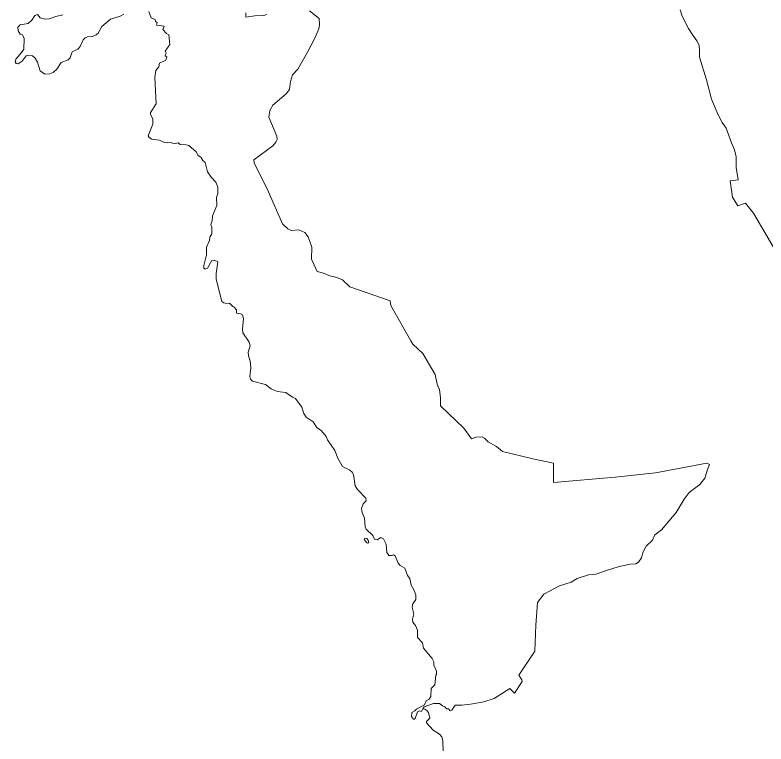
# Model space of a CAD drawing. Extents: x 369010 to 735936, y 6377141 to 6616555.
# Drawn here: x 481094 to 484478, y 6473795 to 6477079 of the extents above; entities that cross this region are included whole.
import ezdxf

# ---------------------------------------------------------------- set-up
doc = ezdxf.new("R2010")
doc.units = 0
doc.header["$LTSCALE"] = 40
doc.layers.add('3', color=7, linetype='Continuous', lineweight=13)

msp = doc.modelspace()

# ---------------------------------------------------------------- linework, layer by layer
at = {"layer": '3'}
for points in [[(481308.81, 6477079.58), (481276.86, 6477072.3), (481247.57, 6477061.05), (481229.36, 6477059.39), (481207.52, 6477065.18), (481194.28, 6477081.4), (481182.86, 6477076.27), (481168.79, 6477055.42), (481153.23, 6477041.02), (481116.16, 6477033.9), (481106.39, 6477024.14), (481107.72, 6477006.6), (481116.16, 6476992.2), (481127.91, 6476988.72), (481134.36, 6476972.34), (481133.37, 6476925.17), (481124.6, 6476910.94), (481096.96, 6476879.65), (481093.65, 6476867.9), (481098.29, 6476859.79), (481108.05, 6476858.47), (481126.26, 6476870.22), (481144.13, 6476894.38), (481156.54, 6476897.53), (481172.1, 6476894.05), (481184.51, 6476884.95), (481194.94, 6476866.91), (481207.02, 6476827.02), (481228.7, 6476812.29), (481249.89, 6476813.95), (481266.11, 6476820.4), (481281.83, 6476834.8), (481301.03, 6476864.43), (481332.64, 6476876.68), (481342.24, 6476886.44), (481351.51, 6476912.26), (481377.49, 6476925.5), (481387.92, 6476936.26), (481400.16, 6476966.21), (481409.1, 6476975.32), (481421.02, 6476980.28), (481442.2, 6476982.43), (481459.75, 6476989.72), (481468.19, 6476996.83), (481485.23, 6477026.79), (481523.96, 6477060.55), (481566.83, 6477072.96), (481584.04, 6477081.74)], [(481696.25, 6477093.82), (481706.84, 6477065.85), (481725.71, 6477057.74), (481727.03, 6477048.97), (481734.15, 6477044.99), (481731.83, 6477032.91), (481765.43, 6477028.44), (481759.8, 6477013.38), (481777.02, 6476995.84), (481787.44, 6476989.72), (481791.25, 6476945.36), (481770.73, 6476915.73), (481774.7, 6476907.29), (481770.07, 6476894.22), (481778.18, 6476889.75), (481773.04, 6476875.68), (481745.07, 6476861.78), (481741.27, 6476845.89), (481727.53, 6476828.18), (481723.72, 6476796.74), (481730.34, 6476678.9), (481704.53, 6476639.18), (481703.53, 6476631.9), (481714.62, 6476609.22), (481714.95, 6476586.71), (481693.6, 6476533.92), (481697.58, 6476526.47), (481710.82, 6476520.01), (481745.07, 6476515.05), (481764.27, 6476505.95), (481781.98, 6476503.46), (481797.21, 6476504.95), (481809.29, 6476498.17), (481828.82, 6476502.14), (481838.58, 6476495.52), (481864.57, 6476494.53), (481877.48, 6476490.72), (481910.08, 6476462.09), (481918.52, 6476446.37), (481930.77, 6476438.26), (481940.2, 6476423.36)], [(482134.01, 6477088.02), (482134.01, 6477069.49), (482174.23, 6477074.95), (482215.44, 6477076.11), (482228.51, 6477081.4)], [(482228.51, 6477081.4), (482215.44, 6477076.11), (482174.23, 6477074.95), (482134.01, 6477069.49), (482134.01, 6477088.02)], [(482931.41, 6475553.47), (482886.89, 6475595.84), (482877.12, 6475611.07), (482787.09, 6475770.12), (482784.94, 6475790.8), (482602.05, 6475853.7), (482569.45, 6475885.14), (482543.3, 6475896.06), (482512.19, 6475903.51), (482484.05, 6475915.43), (482455.75, 6475923.04), (482429.76, 6475978.49), (482431.92, 6476032.77), (482414.54, 6476080.11), (482400.47, 6476099.63), (482372.17, 6476111.55), (482338.57, 6476107.25), (482323.35, 6476115.85), (482299.51, 6476137.7), (482234.64, 6476284.83), (482171.74, 6476412.93), (482169.59, 6476427), (482256.32, 6476488.9), (482268.4, 6476505.12), (482275.85, 6476518.19), (482273.69, 6476533.42), (482237.95, 6476618.66), (482242.41, 6476647.95), (482255.32, 6476671.95), (482316.23, 6476723.92), (482330.3, 6476743.45), (482334.6, 6476779.36), (482344.36, 6476808.65), (482367.87, 6476834.14), (482411.39, 6476911.27), (482444.99, 6476974.16), (482462.37, 6477016.53), (482465.68, 6477036.06), (482464.52, 6477063.2), (482421.16, 6477097.95)], [(482421.16, 6477097.95), (482464.52, 6477063.2), (482465.68, 6477036.06), (482462.37, 6477016.53), (482444.99, 6476974.16), (482411.39, 6476911.27), (482367.87, 6476834.14), (482344.36, 6476808.65), (482334.6, 6476779.36), (482330.3, 6476743.45)], [(484617.73, 6475852.7), (484422.27, 6476186.03), (484385.19, 6476231.04), (484351.6, 6476219.79), (484327.43, 6476258.35), (484316.18, 6476332.33), (484353.09, 6476335.48), (484343.49, 6476391.75), (484343.49, 6476439.58), (484335.54, 6476471.69), (484322.63, 6476502.31), (484298.47, 6476568.18), (484280.93, 6476593.83), (484263.22, 6476629.25), (484232.93, 6476699.42), (484210.42, 6476786.15), (484178.31, 6476889.09), (484178.31, 6476917.89), (484176.82, 6476942.05), (484167.06, 6476962.9), (484147.86, 6476988.56), (484128.83, 6477017.19), (484100.03, 6477073.29), (484091.92, 6477102.26)], [(484091.92, 6477102.26), (484100.03, 6477073.29), (484128.83, 6477017.19), (484147.86, 6476988.56), (484167.06, 6476962.9), (484176.82, 6476942.05), (484178.31, 6476917.89), (484178.31, 6476889.09), (484210.42, 6476786.15), (484232.93, 6476699.42), (484263.22, 6476629.25), (484280.93, 6476593.83), (484298.47, 6476568.18), (484322.63, 6476502.31), (484335.54, 6476471.69), (484343.49, 6476439.58), (484343.49, 6476391.75), (484353.09, 6476335.48), (484316.18, 6476332.33), (484327.43, 6476258.35), (484351.6, 6476219.79), (484385.19, 6476231.04), (484422.27, 6476186.03), (484617.73, 6475852.7)], [(482330.3, 6476743.45), (482316.23, 6476723.92), (482255.32, 6476671.95), (482242.41, 6476647.95), (482237.95, 6476618.66), (482273.69, 6476533.42), (482275.85, 6476518.19), (482268.4, 6476505.12), (482256.32, 6476488.9), (482169.59, 6476427), (482171.74, 6476412.93), (482234.64, 6476284.83), (482299.51, 6476137.7), (482323.35, 6476115.85), (482338.57, 6476107.25), (482372.17, 6476111.55), (482400.47, 6476099.63), (482414.54, 6476080.11), (482431.92, 6476032.77), (482429.76, 6475978.49), (482455.75, 6475923.04), (482484.05, 6475915.43), (482512.19, 6475903.51), (482543.3, 6475896.06), (482569.45, 6475885.14), (482602.05, 6475853.7), (482784.94, 6475790.8), (482787.09, 6475770.12), (482877.12, 6475611.07), (482886.89, 6475595.84), (482931.41, 6475553.47), (482986.69, 6475459.13), (482996.45, 6475415.61), (483007.37, 6475390.62), (483011.68, 6475356.03), (483010.52, 6475317.96), (483115.94, 6475218.16), (483151.69, 6475169.34), (483171.22, 6475176.78), (483198.37, 6475179.1), (483209.29, 6475172.48), (483226.67, 6475156.26), (483264.24, 6475135.08), (483290.22, 6475112.4), (483427.59, 6475078.81), (483519.94, 6475059.28), (483519.94, 6474996.38), (483520.93, 6474973.55), (483797.82, 6474997.38), (483980.7, 6475015.91), (484210.92, 6475059.28), (484222.84, 6475053.81), (484214.06, 6475032.13), (484202.15, 6474991.92), (484179.31, 6474963.78), (484132.64, 6474927.87), (484108.8, 6474898.57), (484073.05, 6474837.83), (484007.18, 6474759.05), (483977.89, 6474737.37), (483967.13, 6474713.37), (483937.84, 6474686.4), (483924.76, 6474660.25), (483917.15, 6474633.1), (483904.07, 6474614.73), (483892.16, 6474605.96), (483867.17, 6474604.97), (483816.19, 6474595.2), (483755.45, 6474575.67), (483711.26, 6474560.45), (483677.66, 6474557.14), (483627.68, 6474539.76), (483599.38, 6474524.53), (483547.25, 6474507.16), (483476.74, 6474469.25), (483447.95, 6474431.69), (483440.33, 6474329.73), (483437.02, 6474213.55), (483364.53, 6474105.31), (483377.61, 6474083.46), (483378.6, 6474076.02), (483345, 6474023.88), (483323.32, 6474045.56), (483252.65, 6473999.89), (483207.14, 6473984.82), (483146.23, 6473973.9), (483109.32, 6473969.6), (483076.89, 6473969.6), (483061.66, 6473946.76), (483055.04, 6473944.61), (483047.59, 6473953.21), (483037.83, 6473953.21), (483031.21, 6473962.98), (483020.45, 6473966.29), (483007.37, 6473977.21), (482980.23, 6473977.21), (482937.86, 6473961.98), (482931.41, 6473952.72), (482940.01, 6473952.39), (482950.27, 6473946.59)], [(481940.2, 6476423.36), (481950.63, 6476413.93), (481961.88, 6476372.55), (481977.77, 6476348.72), (481999.29, 6476325.38), (482008.39, 6476303.2), (482007.9, 6476272.59), (482001.44, 6476258.35), (482003.76, 6476219.96), (481983.73, 6476173.45), (481982.41, 6476151.6), (481976.61, 6476135.55), (481980.75, 6476123.3), (481980.42, 6476092.35), (481972.31, 6476078.28), (481970.16, 6476063.06), (481956.92, 6476033.1), (481956.26, 6475998.35), (481944.01, 6475949.85), (481944.34, 6475937.77), (481950.8, 6475933.14), (481961.22, 6475938.43), (481980.09, 6475973.19), (481990.52, 6475974.18), (482007.4, 6475966.73), (482000.94, 6475914.27), (482000.94, 6475888.29), (482025.27, 6475788.65), (482034.21, 6475781.54), (482047.78, 6475778.56), (482060.86, 6475780.54), (482075.42, 6475765.48), (482081.38, 6475763.33), (482091.14, 6475750.92), (482092.3, 6475735.86), (482110.34, 6475733.37), (482118.45, 6475728.08), (482124.08, 6475711.2), (482118.62, 6475663.37), (482120.6, 6475647.48), (482149.24, 6475605.11), (482153.87, 6475587.9), (482143.77, 6475560.26), (482145.76, 6475543.54), (482153.21, 6475521.53), (482156.19, 6475488.92), (482152.21, 6475450.86), (482155.52, 6475437.78), (482163.97, 6475428.68), (482223.22, 6475414.94), (482247.88, 6475394.59), (482275.02, 6475382.84), (482314.24, 6475378.53), (482343.54, 6475356.52), (482357.6, 6475351.56), (482385.91, 6475312.83), (482396, 6475284.2), (482406.43, 6475267.65), (482437.05, 6475245.8), (482453.6, 6475220.64), (482474.78, 6475205.75), (482496.46, 6475179.76), (482501.92, 6475165.03), (482535.19, 6475116.71), (482548.1, 6475082.28), (482569.78, 6475044.55), (482603.21, 6475028.16), (482613.81, 6475019.56), (482619.6, 6475008.3), (482627.38, 6474957.49), (482636.48, 6474941.44), (482674.21, 6474902.21), (482676.7, 6474889.63), (482662.63, 6474876.56), (482655.51, 6474855.54), (482658.66, 6474838.16), (482669.41, 6474812.84), (482672.39, 6474773.62), (482676.53, 6474762.03), (482706.49, 6474734.72), (482713.94, 6474718.01), (482725.19, 6474715.19), (482742.73, 6474724.79), (482754.32, 6474718.67), (482766.07, 6474695.5), (482769.71, 6474657.6), (482778.32, 6474644.69), (482790.56, 6474643.53), (482799.17, 6474647.34), (482807.61, 6474642.21), (482819.86, 6474609.11), (482829.13, 6474598.84), (482849.81, 6474586.93), (482862.72, 6474553.83), (482872.32, 6474540.92), (482878.45, 6474510.47), (482891.52, 6474490.11), (482899.47, 6474466.28), (482899.47, 6474445.75), (482886.56, 6474426.22)], [(482886.56, 6474426.22), (482883.58, 6474411.99), (482891.02, 6474381.87), (482885.56, 6474357.04), (482886.89, 6474344.46), (482898.97, 6474328.74), (482907.08, 6474307.56), (482907.41, 6474274.79), (482929.92, 6474249.96), (482935.05, 6474226.96), (482973.94, 6474179.95), (482980.73, 6474164.89), (482981.72, 6474150.66), (482992.97, 6474122.69), (482993.31, 6474108.62), (482990.33, 6474104.81), (482985.2, 6474061.95), (482969.14, 6474045.56), (482967.32, 6474008.33), (482960.04, 6473997.07), (482946.47, 6473988.96), (482939.02, 6473970.76), (482902.78, 6473952.05), (482895.99, 6473943.95), (482881.59, 6473936.33), (482879.94, 6473918.29), (482888.87, 6473907.37), (482892.84, 6473907.04), (482897.31, 6473909.35), (482908.24, 6473940.14), (482916.18, 6473944.28), (482926.28, 6473941.79), (482931.41, 6473952.72), (482937.86, 6473961.98), (482980.23, 6473977.21), (483007.37, 6473977.21), (483020.45, 6473966.29), (483031.21, 6473962.98), (483037.83, 6473953.21), (483047.59, 6473953.21), (483055.04, 6473944.61), (483061.66, 6473946.76), (483076.89, 6473969.6), (483109.32, 6473969.6), (483146.23, 6473973.9), (483207.14, 6473984.82), (483252.65, 6473999.89), (483323.32, 6474045.56), (483345, 6474023.88), (483378.6, 6474076.02), (483377.61, 6474083.46), (483364.53, 6474105.31), (483437.02, 6474213.55), (483440.33, 6474329.73), (483447.95, 6474431.69), (483476.74, 6474469.25), (483547.25, 6474507.16), (483599.38, 6474524.53), (483627.68, 6474539.76), (483677.66, 6474557.14), (483711.26, 6474560.45), (483755.45, 6474575.67), (483816.19, 6474595.2), (483867.17, 6474604.97), (483892.16, 6474605.96), (483904.07, 6474614.73), (483917.15, 6474633.1), (483924.76, 6474660.25), (483937.84, 6474686.4), (483967.13, 6474713.37), (483977.89, 6474737.37), (484007.18, 6474759.05), (484073.05, 6474837.83), (484108.8, 6474898.57), (484132.64, 6474927.87), (484179.31, 6474963.78), (484202.15, 6474991.92), (484214.06, 6475032.13), (484222.84, 6475053.81), (484210.92, 6475059.28), (483980.7, 6475015.91), (483797.82, 6474997.38), (483520.93, 6474973.55), (483519.94, 6474996.38), (483519.94, 6475059.28), (483427.59, 6475078.81), (483290.22, 6475112.4), (483264.24, 6475135.08), (483226.67, 6475156.26), (483209.29, 6475172.48), (483198.37, 6475179.1), (483171.22, 6475176.78), (483151.69, 6475169.34), (483115.94, 6475218.16), (483010.52, 6475317.96), (483011.68, 6475356.03), (483007.37, 6475390.62), (482996.45, 6475415.61), (482986.69, 6475459.13), (482931.41, 6475553.47)], [(482950.27, 6473946.59), (482957.39, 6473936.33), (482962.52, 6473911.84), (482948.79, 6473895.78), (482948.45, 6473889.66), (482978.91, 6473857.55), (483006.22, 6473839.18), (483016.81, 6473826.77), (483022.27, 6473810.05), (483023.92, 6473754.77)]]:
    msp.add_lwpolyline(points, dxfattribs=at)
msp.add_lwpolyline([(482683.98, 6474699.97), (482687.79, 6474702.95), (482685.3, 6474712.55), (482679.18, 6474720.99), (482670.74, 6474722.14), (482667.92, 6474715.52), (482679.18, 6474700.96)], close=True, dxfattribs=at)

doc.saveas('drawing.dxf')
